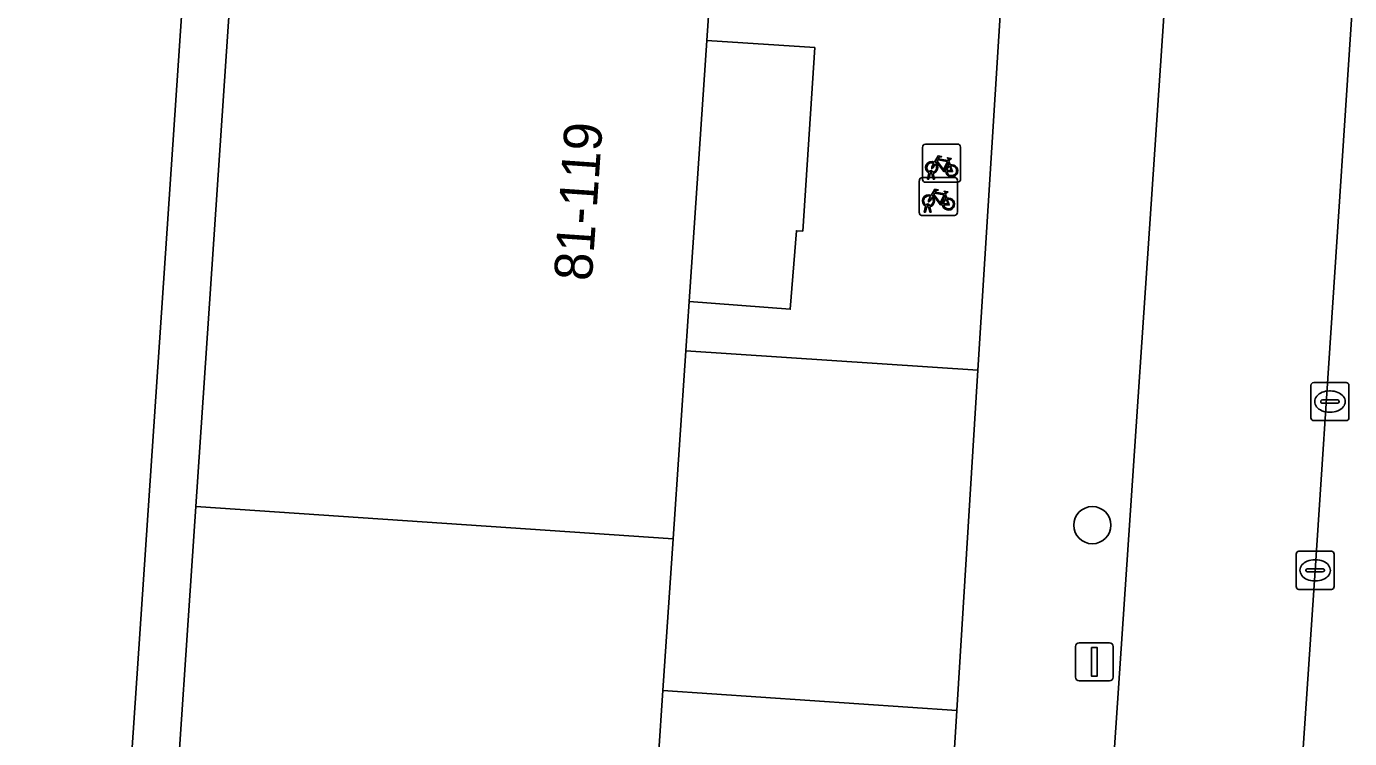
# Model space of a CAD drawing. Extents: x 161848 to 162726, y 385382 to 386521.
# Drawn here: x 161983.38 to 162018.17, y 386324.71 to 386343.43 of the extents above; entities that cross this region are included whole.
import ezdxf

# ---------------------------------------------------------------- set-up
doc = ezdxf.new("R2010")
doc.units = 0
for name, color, linetype in [('IMGEO_Boom', 7, 'Continuous'), ('IMGEO_Fietsenrek', 7, 'Continuous'), ('IMGEO_Groenvoorziening', 7, 'Continuous'), ('IMGEO_Kolk', 7, 'Continuous'), ('IMGEO_Lichtmast', 7, 'Continuous'), ('IMGEO_Pand', 7, 'Continuous'), ('IMGEO_Pand_nummerreeks', 7, 'Continuous'), ('IMGEO_Parkeervlak_open', 7, 'Continuous'), ('IMGEO_Rijbaan_lokaal_open', 7, 'Continuous'), ('IMGEO_Rioolput', 7, 'Continuous'), ('IMGEO_Voetpad_open', 7, 'Continuous')]:
    doc.layers.add(name, color=color, linetype=linetype)

msp = doc.modelspace()

# ---------------------------------------------------------------- linework, layer by layer
at = {"layer": 'IMGEO_Boom'}
msp.add_circle((162011.408, 386330.322), 0.489, dxfattribs=at)
at = {"layer": 'IMGEO_Fietsenrek'}
for p, q in [((162006.944, 386339.414), (162006.944, 386340.255)), ((162006.944, 386340.255), (162006.944, 386339.414)), ((162007.019, 386340.339), (162007.86, 386340.339)), ((162007.86, 386340.339), (162007.019, 386340.339)), ((162007.944, 386340.264), (162007.944, 386339.423)), ((162007.944, 386339.423), (162007.944, 386340.264)), ((162007.631, 386339.888), (162007.667, 386339.793)), ((162007.071, 386339.423), (162007.11, 386339.583)), ((162007.14, 386339.571), (162007.105, 386339.423)), ((162007.182, 386339.595), (162007.181, 386339.599)), ((162007.223, 386339.423), (162007.189, 386339.565)), ((162007.213, 386339.606), (162007.214, 386339.599)), ((162007.221, 386339.569), (162007.256, 386339.423)), ((162006.859, 386338.538), (162006.859, 386339.379)), ((162006.859, 386339.379), (162006.859, 386338.538)), ((162006.934, 386339.463), (162007.775, 386339.463)), ((162007.775, 386339.463), (162006.934, 386339.463)), ((162007.869, 386339.339), (162007.028, 386339.339)), ((162007.028, 386339.339), (162007.869, 386339.339)), ((162007.105, 386339.423), (162007.071, 386339.423)), ((162007.256, 386339.423), (162007.223, 386339.423)), ((162007.859, 386339.388), (162007.859, 386338.547)), ((162007.859, 386338.547), (162007.859, 386339.388)), ((162007.546, 386339.012), (162007.582, 386338.917)), ((162006.986, 386338.547), (162007.025, 386338.707)), ((162007.02, 386338.547), (162006.986, 386338.547)), ((162007.055, 386338.695), (162007.02, 386338.547)), ((162007.097, 386338.719), (162007.096, 386338.723)), ((162007.138, 386338.547), (162007.104, 386338.689)), ((162007.128, 386338.73), (162007.129, 386338.723)), ((162007.136, 386338.693), (162007.171, 386338.547)), ((162007.171, 386338.547), (162007.138, 386338.547)), ((162007.784, 386338.463), (162006.943, 386338.463)), ((162006.943, 386338.463), (162007.784, 386338.463))]:
    msp.add_line(p, q, dxfattribs=at)
for points in [[(162007.257, 386339.865), (162007.352, 386340.029), (162007.438, 386340.015), (162007.44, 386340.006), (162007.384, 386339.995), (162007.357, 386339.95), (162007.613, 386339.909)], [(162007.553, 386339.621), (162007.503, 386339.621), (162007.312, 386339.872), (162007.293, 386339.84)], [(162007.6, 386339.884), (162007.343, 386339.925), (162007.326, 386339.896), (162007.493, 386339.676), (162007.6, 386339.884)], [(162007.648, 386339.786), (162007.618, 386339.863), (162007.509, 386339.645), (162007.552, 386339.645)], [(162007.613, 386339.909), (162007.638, 386339.958), (162007.632, 386339.962), (162007.609, 386339.966), (162007.597, 386339.973), (162007.596, 386339.976), (162007.598, 386339.981), (162007.693, 386339.966), (162007.695, 386339.956), (162007.685, 386339.943), (162007.673, 386339.937), (162007.659, 386339.943), (162007.631, 386339.888)], [(162007.278, 386339.813), (162007.226, 386339.723), (162007.186, 386339.698), (162007.187, 386339.745), (162007.242, 386339.839)], [(162007.582, 386339.645), (162007.702, 386339.644), (162007.658, 386339.758)], [(162007.678, 386339.765), (162007.733, 386339.62), (162007.583, 386339.62)], [(162007.193, 386338.937), (162007.141, 386338.847), (162007.101, 386338.822), (162007.102, 386338.869), (162007.157, 386338.963)], [(162007.172, 386338.989), (162007.267, 386339.153), (162007.353, 386339.139), (162007.355, 386339.13), (162007.299, 386339.119), (162007.272, 386339.074), (162007.528, 386339.033)], [(162007.468, 386338.745), (162007.418, 386338.745), (162007.227, 386338.996), (162007.208, 386338.964)], [(162007.515, 386339.008), (162007.258, 386339.049), (162007.241, 386339.02), (162007.408, 386338.8), (162007.515, 386339.008)], [(162007.563, 386338.91), (162007.533, 386338.987), (162007.424, 386338.769), (162007.467, 386338.769)], [(162007.497, 386338.769), (162007.617, 386338.768), (162007.573, 386338.882)], [(162007.593, 386338.889), (162007.648, 386338.744), (162007.498, 386338.744)], [(162007.528, 386339.033), (162007.553, 386339.082), (162007.547, 386339.086), (162007.524, 386339.09), (162007.512, 386339.097), (162007.511, 386339.1), (162007.513, 386339.105), (162007.608, 386339.09), (162007.61, 386339.08), (162007.6, 386339.067), (162007.588, 386339.061), (162007.574, 386339.067), (162007.546, 386339.012)]]:
    msp.add_lwpolyline(points, dxfattribs=at)
for centre, radius, start, end in [((162007.022, 386340.261), 0.0779, 92.4484, 184.2845), ((162007.022, 386340.261), 0.0779, 92.4484, 184.2845), ((162007.866, 386340.261), 0.0779, 2.4484, 94.2845), ((162007.866, 386340.261), 0.0779, 2.4484, 94.2845), ((162007.184, 386339.724), 0.159, 62.6766, 242.1369), ((162007.184, 386339.724), 0.129, 63.3192, 238.903), ((162007.164, 386339.595), 0.0499, 12.8025, 158.6934), ((162007.184, 386339.724), 0.159, 253.9967, 271.7867), ((162007.164, 386339.595), 0.0174, 12.8025, 163.4502), ((162007.184, 386339.724), 0.129, 253.415, 269.0204), ((162007.184, 386339.724), 0.129, 283.6043, 43.4302), ((162007.184, 386339.724), 0.159, 283.5766, 46.6042), ((162007.711, 386339.64), 0.159, 113.3408, 178.3217), ((162007.711, 386339.64), 0.159, 187.0065, 105.7708), ((162007.711, 386339.64), 0.129, 113.923, 177.9556), ((162007.711, 386339.64), 0.129, 188.6715, 104.5883), ((162006.937, 386339.385), 0.0779, 92.4484, 184.2845), ((162006.937, 386339.385), 0.0779, 92.4484, 184.2845), ((162007.022, 386339.417), 0.0779, 182.4484, 274.2845), ((162007.022, 386339.417), 0.0779, 182.4484, 274.2845), ((162007.781, 386339.385), 0.0779, 2.4484, 94.2845), ((162007.781, 386339.385), 0.0779, 2.4484, 94.2845), ((162007.866, 386339.417), 0.0779, 272.4484, 4.2845), ((162007.866, 386339.417), 0.0779, 272.4484, 4.2845), ((162007.099, 386338.848), 0.159, 62.6766, 242.1369), ((162007.099, 386338.848), 0.129, 63.3192, 238.903), ((162007.099, 386338.848), 0.129, 283.6043, 43.4302), ((162007.099, 386338.848), 0.159, 283.5766, 46.6042), ((162007.626, 386338.764), 0.159, 113.3408, 178.3217), ((162007.626, 386338.764), 0.159, 187.0065, 105.7708), ((162007.626, 386338.764), 0.129, 113.923, 177.9556), ((162007.626, 386338.764), 0.129, 188.6715, 104.5883), ((162006.937, 386338.541), 0.0779, 182.4484, 274.2845), ((162006.937, 386338.541), 0.0779, 182.4484, 274.2845), ((162007.079, 386338.719), 0.0499, 12.8025, 158.6934), ((162007.099, 386338.848), 0.159, 253.9967, 271.7867), ((162007.079, 386338.719), 0.0174, 12.8025, 163.4502), ((162007.099, 386338.848), 0.129, 253.415, 269.0204), ((162007.781, 386338.541), 0.0779, 272.4484, 4.2845), ((162007.781, 386338.541), 0.0779, 272.4484, 4.2845)]:
    msp.add_arc(centre, radius, start, end, dxfattribs=at)
at = {"layer": 'IMGEO_Groenvoorziening'}
for points in [[(161993.084, 386427.124), (161994.181, 386427.051), (162000, 386426.662), (162007.758, 386426.144), (162014.56, 386425.727), (162014.963, 386431.595), (162011.405, 386431.844), (161994.386, 386432.611), (161986.765, 386432.778), (161980.695, 386412.574), (161978.079, 386320.579), (161977.478, 386299.438), (161974.923, 386275.344), (161974.364, 386269.813), (162000, 386267.999), (162004.143, 386267.706), (162005.062, 386280.913), (162005.226, 386283.541), (162000, 386283.947), (161983.468, 386285.233), (161983.954, 386291.878), (161985.856, 386320.057)], [(162000.116, 386325.973), (162007.843, 386325.451), (162008.402, 386334.395), (162000.721, 386334.907), (162000.386, 386329.965)]]:
    msp.add_lwpolyline(points, close=True, dxfattribs=at)
at = {"layer": 'IMGEO_Kolk'}
for p, q in [((162016.769, 386328.708), (162016.769, 386329.56)), ((162016.844, 386329.634), (162017.696, 386329.634)), ((162017.77, 386329.56), (162017.77, 386328.708)), ((162017.028, 386329.128), (162017.028, 386329.14)), ((162017.466, 386329.091), (162017.068, 386329.091)), ((162017.071, 386329.177), (162017.469, 386329.177)), ((162017.257, 386329.414), (162017.282, 386329.414)), ((162017.512, 386329.14), (162017.512, 386329.128)), ((162017.28, 386328.854), (162017.255, 386328.854)), ((162017.696, 386328.634), (162016.844, 386328.634))]:
    msp.add_line(p, q, dxfattribs=at)
for points in [[(162016.769, 386328.708), (162016.769, 386329.56)], [(162016.844, 386329.634), (162017.696, 386329.634)], [(162017.77, 386329.56), (162017.77, 386328.708)], [(162017.696, 386328.634), (162016.844, 386328.634)]]:
    msp.add_lwpolyline(points, dxfattribs=at)
for centre, radius, start, end in [((162016.846, 386329.558), 0.0765, 91.552, 178.448), ((162016.846, 386329.558), 0.0765, 91.552, 178.448), ((162017.694, 386329.558), 0.0765, 1.552, 88.448), ((162017.694, 386329.558), 0.0765, 1.552, 88.448), ((162017.068, 386329.137), 0.0403, 85.8775, 175.7526), ((162017.065, 386329.127), 0.0366, 178.938, 274.7102), ((162017.469, 386329.134), 0.043, 264.8664, 352.4533), ((162017.473, 386329.139), 0.0386, 1.7309, 96.639), ((162016.846, 386328.71), 0.0765, 181.552, 268.448), ((162016.846, 386328.71), 0.0765, 181.552, 268.448), ((162017.694, 386328.71), 0.0765, 271.552, 358.448), ((162017.694, 386328.71), 0.0765, 271.552, 358.448)]:
    msp.add_arc(centre, radius, start, end, dxfattribs=at)
for centre, major_axis, ratio, start_param, end_param in [((162017.256, 386329.134), (-0.387, 0.002), 0.722429, 4.712389, 7.853982), ((162017.281, 386329.134), (-0.39, 0.002), 0.717154, 1.570796, 4.712389)]:
    msp.add_ellipse(centre, major_axis=major_axis, ratio=ratio, start_param=start_param, end_param=end_param, dxfattribs=at)
at = {"layer": 'IMGEO_Lichtmast'}
for p, q in [((162010.967, 386326.328), (162010.967, 386327.128)), ((162010.967, 386327.128), (162010.967, 386326.328)), ((162011.067, 386327.228), (162011.857, 386327.228)), ((162011.857, 386327.228), (162011.067, 386327.228)), ((162011.957, 386327.128), (162011.957, 386326.328)), ((162011.957, 386326.328), (162011.957, 386327.128)), ((162011.857, 386326.228), (162011.067, 386326.228)), ((162011.067, 386326.228), (162011.857, 386326.228))]:
    msp.add_line(p, q, dxfattribs=at)
msp.add_lwpolyline([(162011.387, 386327.103), (162011.537, 386327.103), (162011.537, 386326.353), (162011.387, 386326.353), (162011.387, 386327.103)], dxfattribs=at)
for centre, start, end in [((162011.067, 386327.128), 90, 180), ((162011.067, 386327.128), 90, 180), ((162011.857, 386327.128), 0, 90), ((162011.857, 386327.128), 360, 90), ((162011.067, 386326.328), 180, 270), ((162011.067, 386326.328), 180, 270), ((162011.857, 386326.328), 270, 0), ((162011.857, 386326.328), 270, 0)]:
    msp.add_arc(centre, 0.1, start, end, dxfattribs=at)
at = {"layer": 'IMGEO_Pand'}
for points in [[(161987.831, 386330.81), (162000.386, 386329.965), (162000.721, 386334.907), (162000.809, 386336.206), (162001.274, 386343.061), (162001.414, 386345.145), (162001.67, 386348.966), (161989.11, 386349.811)], [(162003.626, 386338.064), (162003.795, 386338.053), (162004.108, 386342.877), (162001.274, 386343.061), (162000.809, 386336.206), (162003.463, 386335.997)], [(161986.553, 386311.808), (161999.132, 386310.962), (161999.454, 386315.87), (161999.542, 386317.217), (162000, 386317.504), (162001.119, 386318.205), (162000.27, 386319.559), (162000.399, 386321.911), (162002.523, 386321.752), (162002.696, 386324.051), (162000, 386324.254), (162000.116, 386325.973), (162000.386, 386329.965), (161987.831, 386330.81)]]:
    msp.add_lwpolyline(points, close=True, dxfattribs=at)
at = {"layer": 'IMGEO_Parkeervlak_open'}
msp.add_lwpolyline([(162018.666, 386350.277), (162017.269, 386329.133), (162016.314, 386314.992), (162014.946, 386294.784), (162013.565, 386274.553)], dxfattribs=at)
at = {"layer": 'IMGEO_Rijbaan_lokaal_open'}
for points in [[(162014.112, 386355.921), (162008.558, 386273.559), (162008.627, 386273.156)], [(162013.487, 386273.078), (162013.544, 386274.293), (162013.565, 386274.553), (162014.946, 386294.784), (162016.314, 386314.992), (162017.269, 386329.133), (162018.666, 386350.277), (162018.689, 386350.5)]]:
    msp.add_lwpolyline(points, dxfattribs=at)
at = {"layer": 'IMGEO_Rioolput'}
for p, q in [((162017.157, 386333.145), (162017.157, 386333.997)), ((162017.232, 386334.071), (162018.084, 386334.071)), ((162018.158, 386333.997), (162018.158, 386333.145)), ((162017.459, 386333.614), (162017.857, 386333.614)), ((162017.645, 386333.851), (162017.67, 386333.851)), ((162017.416, 386333.565), (162017.416, 386333.577)), ((162017.854, 386333.528), (162017.456, 386333.528)), ((162017.668, 386333.291), (162017.643, 386333.291)), ((162017.9, 386333.577), (162017.9, 386333.565)), ((162018.084, 386333.071), (162017.232, 386333.071))]:
    msp.add_line(p, q, dxfattribs=at)
for points in [[(162017.157, 386333.145), (162017.157, 386333.997)], [(162017.232, 386334.071), (162018.084, 386334.071)], [(162018.158, 386333.997), (162018.158, 386333.145)], [(162018.084, 386333.071), (162017.232, 386333.071)]]:
    msp.add_lwpolyline(points, dxfattribs=at)
for centre, radius, start, end in [((162017.234, 386333.995), 0.0765, 91.552, 178.448), ((162017.234, 386333.995), 0.0765, 91.552, 178.448), ((162018.082, 386333.995), 0.0765, 1.552, 88.448), ((162018.082, 386333.995), 0.0765, 1.552, 88.448), ((162017.456, 386333.574), 0.0403, 85.8775, 175.7526), ((162017.861, 386333.576), 0.0386, 1.7309, 96.639), ((162017.453, 386333.564), 0.0366, 178.938, 274.7102), ((162017.857, 386333.571), 0.043, 264.8664, 352.4533), ((162017.234, 386333.147), 0.0765, 181.552, 268.448), ((162017.234, 386333.147), 0.0765, 181.552, 268.448), ((162018.082, 386333.147), 0.0765, 271.552, 358.448), ((162018.082, 386333.147), 0.0765, 271.552, 358.448)]:
    msp.add_arc(centre, radius, start, end, dxfattribs=at)
for centre, major_axis, ratio, start_param, end_param in [((162017.644, 386333.571), (-0.387, 0.002), 0.722429, 4.712389, 7.853982), ((162017.669, 386333.571), (-0.39, 0.002), 0.717154, 1.570796, 4.712389)]:
    msp.add_ellipse(centre, major_axis=major_axis, ratio=ratio, start_param=start_param, end_param=end_param, dxfattribs=at)
at = {"layer": 'IMGEO_Voetpad_open'}
for points in [[(162017.802, 386431.396), (162017.671, 386431.405), (162017.567, 386431.412), (162014.963, 386431.595), (162014.56, 386425.727), (162014.19, 386420.343), (162013.501, 386410.323), (162012.893, 386401.481), (162012.21, 386391.535), (162011.586, 386382.462), (162010.899, 386372.469), (162010.275, 386363.392), (162009.593, 386353.468), (162009.038, 386344.583), (162008.402, 386334.395), (162007.843, 386325.451), (162007.212, 386315.343), (162006.654, 386306.398), (162006.029, 386296.392), (162005.655, 386290.399), (162005.226, 386283.541), (162005.062, 386280.913), (162004.143, 386267.706), (162007.247, 386267.487)], [(161993.084, 386427.124), (161985.856, 386320.057)], [(161986.553, 386311.808), (161987.831, 386330.81), (161989.11, 386349.811), (161990.388, 386368.813)], [(162008.627, 386273.156), (162008.558, 386273.559), (162014.112, 386355.921)]]:
    msp.add_lwpolyline(points, dxfattribs=at)
for points in [[(162009.038, 386344.583), (162001.414, 386345.145), (162001.274, 386343.061), (162004.108, 386342.877), (162003.795, 386338.053), (162003.626, 386338.064), (162003.463, 386335.997), (162000.809, 386336.206), (162000.721, 386334.907), (162008.402, 386334.395)], [(162007.843, 386325.451), (162000.116, 386325.973), (162000, 386324.254), (162002.696, 386324.051), (162002.523, 386321.752), (162000.399, 386321.911), (162000.27, 386319.559), (162001.119, 386318.205), (162000, 386317.504), (161999.542, 386317.217), (161999.454, 386315.87), (162000, 386315.833), (162007.212, 386315.343)]]:
    msp.add_lwpolyline(points, close=True, dxfattribs=at)

# ---------------------------------------------------------------- texts
at = {"layer": 'IMGEO_Pand_nummerreeks'}
msp.add_text('81-119', height=1, rotation=86.0321, dxfattribs=at).set_placement((161998.243, 386336.723))

doc.saveas('drawing.dxf')
